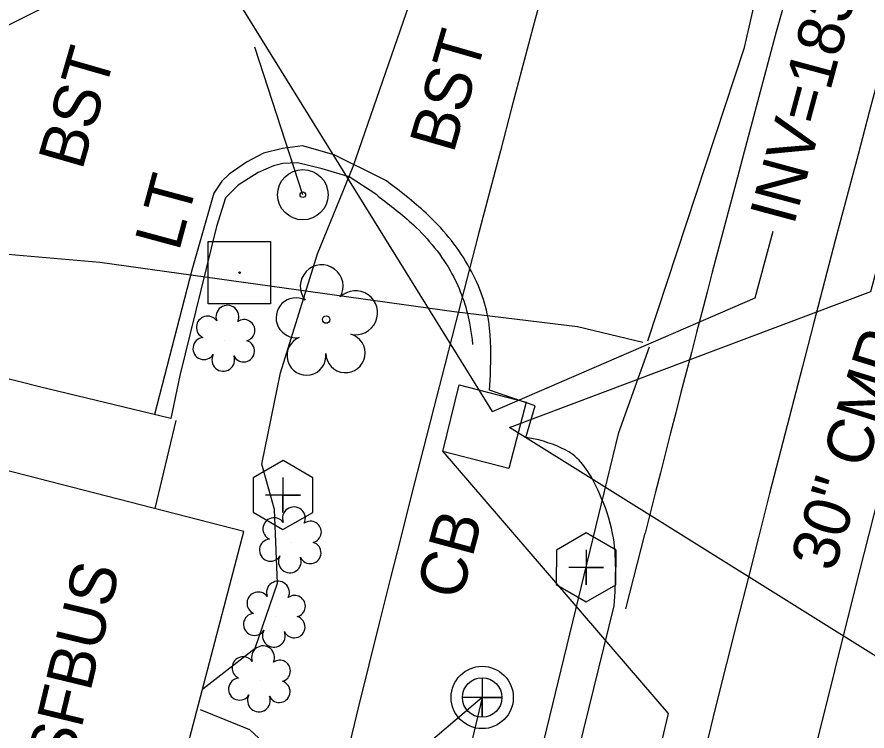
# Model space of a CAD drawing. Extents: x 553786 to 558838, y 502329 to 507342.
# Drawn here: x 557189.1 to 557262.7, y 505929.1 to 505990.8 of the extents above; entities that cross this region are included whole.
import ezdxf

# ---------------------------------------------------------------- set-up
doc = ezdxf.new("R2010")
doc.units = 0
for name, color, linetype in [('Exist Building Text', 7, 'Continuous'), ('Exist Other Culture Gate', 7, 'Continuous'), ('Exist Other Culture Located Object CELL', 7, 'Continuous'), ('Exist Roads EOP Text', 7, 'Continuous'), ('Exist Structure Minor Catch Basin', 7, 'Continuous'), ('Exist Structure Minor Catch Basin Leader', 7, 'Continuous'), ('Exist Structure Minor Catch Basin Text', 7, 'Continuous'), ('Exist Structure Minor Pipes CMP 18 Inch', 7, 'Continuous'), ('Exist Structure Minor Pipes CMP 18 Inch Invert', 7, 'Continuous'), ('Exist Structure Minor Pipes CMP 18 Inch Leader', 7, 'Continuous'), ('Exist Structure Minor Pipes CMP 30 Inch', 7, 'Continuous'), ('Exist Structure Minor Pipes CMP 30 Inch Leader', 7, 'Continuous'), ('Exist Structure Minor Pipes CMP 30 Inch Text', 7, 'Continuous'), ('Exist Utilities Other Pole Text', 7, 'Continuous'), ('Exist Utilities Other Pole With Base CELL', 7, 'Continuous'), ('Exist Utilities Sanitary Sewer Manhole Leader', 7, 'Continuous'), ('Exist Utilities Sanitary Sewer UG Line', 7, 'Continuous'), ('Exist Vegetation Shrub CELL', 7, 'Continuous'), ('Exist Vegetation Tree CELL', 7, 'Continuous'), ('Exist Vertical Profile Ground Line', 7, 'Continuous'), ('Prop Drainage Structure Catch Basin Grate 840 03F Label', 7, 'Continuous'), ('Prop Drainage Structure Headwall CELL', 7, 'Continuous'), ('Prop Drainage Structure Pipe Alternate 24in', 7, 'Continuous'), ('Prop Drainage Structure Pipe Alternate 36in', 7, 'Continuous'), ('Prop Drainage Structure Pipe RCP 15in Class III Label', 7, 'Continuous'), ('Prop Drainage Structure Pipe RCP 30in Class III Label', 7, 'Continuous'), ('Prop Drainage Structure Plot Symbol 50 Scale', 7, 'Continuous'), ('Prop Drainage Structure Tops and Inverts LABEL', 7, 'Continuous'), ('Prop Earthen Structure Tail Ditch Label', 7, 'Continuous'), ('Prop Erosion Rip Rap Pad at Outlet Label', 7, 'Continuous'), ('Prop Erosion Rip Rap Pad Outlet for Jurisdictional Stream CELL', 7, 'Continuous'), ('Sheet Layout Plan Border', 7, 'Continuous')]:
    doc.layers.add(name, color=color, linetype=linetype)

# ---------------------------------------------------------------- blocks, each defined once
blk = doc.blocks.new('EXIST UTILITIES SANITARY SEWER MANHOLE')
at = {"layer": 'Prop Drainage Structure Catch Basin Grate 840 03F Label'}
blk.add_lwpolyline([(0, 0.03425), (0, -0.03425), (0, 0), (0.03425, 0), (-0.03425, 0)], dxfattribs=at)
for radius in [0.05389, 0.03425]:
    blk.add_circle((0, 0), radius, dxfattribs=at)
blk = doc.blocks.new('EXIST UTILITIES SANITARY SEWER CLEAN-OUT')
at = {"layer": 'Prop Drainage Structure Pipe RCP 30in Class III Label'}
blk.add_line((0, 0), (0, 0), dxfattribs=at)
blk.add_lwpolyline([(-0.0516, 0.0299), (-0.0517, -0.0297), (-0.0001, -0.0596), (0.0516, -0.0299), (0.0517, 0.0297), (0.0001, 0.0596)], close=True, dxfattribs=at)
blk.add_lwpolyline([(0, 0.0302), (0, -0.0302), (0, 0), (0.0302, 0), (-0.0302, 0)], dxfattribs=at)

msp = doc.modelspace()

# ---------------------------------------------------------------- linework, layer by layer
at = {"layer": 'Exist Other Culture Gate'}
msp.add_line((557213.842, 505975.42), (557209.675, 505988.169), dxfattribs=at)
at = {"layer": 'Exist Other Culture Located Object CELL'}
for radius in [2.18, 0.24]:
    msp.add_circle((557213.842, 505975.42), radius, dxfattribs=at)
at = {"layer": 'Exist Structure Minor Catch Basin'}
msp.add_lwpolyline([(557233.159, 505957.483), (557231.671, 505951.754), (557225.947, 505953.206), (557227.38, 505958.989), (557233.159, 505957.483)], dxfattribs=at)
at = {"layer": 'Exist Structure Minor Catch Basin Leader'}
msp.add_lwpolyline([(557225.947, 505953.206), (557245.466, 505930.566), (557244.055, 505924.734)], dxfattribs=at)
at = {"layer": 'Exist Structure Minor Pipes CMP 18 Inch'}
msp.add_line((557230.256, 505956.677), (557125.747, 506125.209), dxfattribs=at)
at = {"layer": 'Exist Structure Minor Pipes CMP 18 Inch Leader'}
msp.add_lwpolyline([(557231.726, 505955.296), (557262.978, 505967.048), (557264.541, 505972.841)], dxfattribs=at)
at = {"layer": 'Exist Structure Minor Pipes CMP 30 Inch'}
msp.add_line((557275.986, 505927.65), (557231.726, 505955.296), dxfattribs=at)
at = {"layer": 'Exist Structure Minor Pipes CMP 30 Inch Leader'}
msp.add_lwpolyline([(557230.256, 505956.677), (557252.971, 505966.493), (557254.534, 505972.286)], dxfattribs=at)
at = {"layer": 'Exist Utilities Other Pole With Base CELL'}
msp.add_line((557208.37, 505968.688), (557208.37, 505968.688), dxfattribs=at)
msp.add_lwpolyline([(557205.645, 505971.388), (557211.045, 505971.388), (557211.045, 505965.988), (557205.645, 505965.988), (557205.645, 505971.388)], dxfattribs=at)
msp.add_circle((557208.37, 505968.688), 0.0707, dxfattribs=at)
at = {"layer": 'Exist Utilities Sanitary Sewer Manhole Leader'}
msp.add_lwpolyline([(557229.36, 505931.95), (557196.248, 505903.75), (557194.838, 505897.918)], dxfattribs=at)
at = {"layer": 'Exist Utilities Sanitary Sewer UG Line'}
msp.add_line((557229.36, 505931.95), (557183.557, 505741.965), dxfattribs=at)
at = {"layer": 'Exist Vegetation Shrub CELL'}
for p, q in [((557207.084, 505962.83), (557207.084, 505962.83)), ((557212.84, 505945.394), (557212.84, 505945.394)), ((557211.459, 505938.974), (557211.459, 505938.974)), ((557210.166, 505933.381), (557210.166, 505933.381))]:
    msp.add_line(p, q, dxfattribs=at)
for centre, radius, start, end in [((557207.313, 505964.87), 0.99, 334.83907, 200.47174), ((557205.601, 505963.956), 0.968, 35.89076, 245.42165), ((557208.756, 505963.698), 0.929, 284.45672, 126.08612), ((557205.284, 505962.125), 0.955, 95.10992, 327.95341), ((557208.721, 505961.901), 0.937, 204.99133, 73.46012), ((557206.956, 505961.146), 0.984, 151.27966, 21.38702), ((557213.069, 505947.435), 0.99, 334.83907, 200.47174), ((557211.358, 505946.521), 0.968, 35.89076, 245.42165), ((557214.513, 505946.263), 0.929, 284.45672, 126.08612), ((557211.04, 505944.69), 0.955, 95.10992, 327.95341), ((557214.478, 505944.465), 0.937, 204.99133, 73.46012), ((557212.712, 505943.711), 0.984, 151.27966, 21.38702), ((557211.688, 505941.014), 0.99, 334.83907, 200.47174), ((557209.977, 505940.101), 0.968, 35.89076, 245.42165), ((557213.131, 505939.843), 0.929, 284.45672, 126.08612), ((557209.659, 505938.269), 0.955, 95.10992, 327.95341), ((557213.096, 505938.045), 0.937, 204.99133, 73.46012), ((557211.331, 505937.29), 0.984, 151.27966, 21.38702), ((557210.395, 505935.421), 0.99, 334.83907, 200.47174), ((557208.684, 505934.507), 0.968, 35.89076, 245.42165), ((557211.838, 505934.249), 0.929, 284.45672, 126.08612), ((557208.366, 505932.676), 0.955, 95.10992, 327.95341), ((557211.803, 505932.452), 0.937, 204.99133, 73.46012), ((557210.038, 505931.697), 0.984, 151.27966, 21.38702)]:
    msp.add_arc(centre, radius, start, end, dxfattribs=at)
at = {"layer": 'Exist Vegetation Tree CELL'}
msp.add_line((557215.859, 505964.63), (557215.859, 505964.63), dxfattribs=at)
msp.add_circle((557215.859, 505964.63), 0.326, dxfattribs=at)
for centre, radius, start, end in [((557215.474, 505967.503), 1.856, 330.16508, 219.71335), ((557218.408, 505965.218), 1.899, 257.1011, 134.19993), ((557213.254, 505964.784), 1.727, 62.66361, 279.3457), ((557217.532, 505961.73), 1.698, 181.28216, 74.55999), ((557214.155, 505961.509), 1.689, 111.56708, 6.23104)]:
    msp.add_arc(centre, radius, start, end, dxfattribs=at)
at = {"layer": 'Exist Vertical Profile Ground Line'}
msp.add_lwpolyline([(557125.813, 505880.389), (557137.151, 505884.966), (557149.225, 505888.922), (557157.527, 505893.463), (557166.277, 505895.936), (557175.837, 505897.651), (557179.108, 505898.44), (557184.534, 505901.217), (557187.248, 505904.113), (557190.9, 505906.02), (557198.221, 505906.829), (557202.346, 505910.187), (557206.171, 505913.921), (557209.304, 505918.586), (557211.555, 505923.556), (557210.783, 505927.746), (557209.264, 505929.14), (557204.992, 505930.869)], dxfattribs=at)
at = {"layer": 'Prop Drainage Structure Headwall CELL'}
msp.add_line((557241.778, 505939.606), (557243.454, 505946.147), dxfattribs=at)
msp.add_ellipse((559045.302, 505437.17), major_axis=(-404.96, -2194.336), ratio=0.838025, start_param=4.608806, end_param=4.634547, dxfattribs=at)
at = {"layer": 'Prop Drainage Structure Pipe Alternate 24in'}
for points in [[(557243.683, 505962.785), (557252.058, 505988.154), (557258.471, 506016.072), (557267.522, 506046.714), (557278.326, 506083.321), (557285.569, 506107.633), (557290.224, 506123.376), (557303.507, 506165.491), (557316.862, 506202.672), (557333.915, 506253.078)], [(557146.562, 505979.054), (557166.615, 505973.584), (557184.973, 505970.567), (557196.283, 505969.593), (557226.929, 505965.32), (557237.611, 505964.039), (557243.249, 505962.673)], [(557150.679, 505478.488), (557158.513, 505530.373), (557167.764, 505586.749), (557174.866, 505625.843), (557182.827, 505674.634), (557192.932, 505728.998), (557201.965, 505779.097), (557212.757, 505828.028), (557220.195, 505860.507), (557228.482, 505902.655), (557241.174, 505954.862), (557243.841, 505962.271)]]:
    msp.add_lwpolyline(points, dxfattribs=at)
at = {"layer": 'Prop Drainage Structure Pipe Alternate 36in'}
for p, q in [((557221.068, 505976.622), (557220.678, 505976.84)), ((557237.117, 505924.94), (557240.784, 505939.885))]:
    msp.add_line(p, q, dxfattribs=at)
for points in [[(557212.465, 505720.345), (557215.049, 505733.683), (557221.792, 505766.553), (557228.981, 505801.8), (557236.689, 505837.007), (557244.159, 505869.623), (557253.018, 505906.713), (557261.609, 505941.191), (557270.212, 505974.954), (557279.446, 506008.272), (557289.234, 506041.963), (557300.216, 506079.21), (557310.597, 506113.104), (557321.894, 506148.177), (557334.217, 506184.702)], [(557234.259, 505954.228), (557233.139, 505954.43), (557233.95, 505957.163), (557230.006, 505958.519), (557230.068, 505959.819)]]:
    msp.add_lwpolyline(points, dxfattribs=at)
for points in [[(557230.068, 505959.819), (557229.926, 505964.469), (557228.113, 505969.372), (557224.506, 505973.819), (557221.068, 505976.622)], [(557240.784, 505939.885), (557240.649, 505946.133), (557239.479, 505949.656), (557237.19, 505952.958), (557234.259, 505954.228)]]:
    msp.add_spline(points, degree=3, dxfattribs=at)
at = {"layer": 'Prop Drainage Structure Pipe RCP 15in Class III Label'}
msp.add_arc((560426.053, 505137.836), 3304.045, 158.42006, 166.904578, dxfattribs=at)
at = {"layer": 'Prop Drainage Structure Plot Symbol 50 Scale'}
for points in [[(557220.678, 505976.84), (557216.546, 505978.866), (557213.813, 505979.637), (557212.074, 505979.434), (557210.444, 505979.011), (557208.958, 505978.244)], [(557208.958, 505978.244), (557207.453, 505977.204), (557206.833, 505976.604), (557206.14, 505975.55), (557204.231, 505968.897), (557200.996, 505956.412)]]:
    msp.add_lwpolyline(points, dxfattribs=at)
at = {"layer": 'Prop Drainage Structure Tops and Inverts LABEL'}
for p, q in [((557220.23, 505975.403), (557220.348, 505975.3)), ((557228.497, 505962.891), (557228.53, 505962.459))]:
    msp.add_line(p, q, dxfattribs=at)
for points in [[(557220.23, 505975.403), (557217.841, 505976.964), (557215.502, 505977.664), (557213.376, 505978.173), (557212.116, 505978.114), (557211.301, 505977.914), (557209.964, 505977.338)], [(557209.964, 505977.338), (557208.246, 505976.244), (557207.138, 505975.14), (557206.365, 505972.673), (557203.197, 505959.786), (557202.428, 505956.066), (557191.047, 505958.818), (557180.356, 505961.518)]]:
    msp.add_lwpolyline(points, dxfattribs=at)
msp.add_spline([(557220.348, 505975.3), (557223.408, 505972.814), (557226.742, 505968.59), (557228.269, 505964.315), (557228.497, 505962.891)], degree=3, dxfattribs=at)
at = {"layer": 'Prop Earthen Structure Tail Ditch Label'}
msp.add_line((557201.07, 505948.285), (557202.874, 505955.888), dxfattribs=at)
at = {"layer": 'Prop Erosion Rip Rap Pad at Outlet Label'}
for points in [[(557150.816, 505964.045), (557165.183, 505977.566), (557170.611, 505980.928), (557178.703, 505985.273), (557194.219, 505993.059), (557207.714, 505999.507), (557216.894, 506002.597), (557221.633, 506005.816), (557224.885, 506010.735), (557227.466, 506015.336), (557230.989, 506022.844), (557233.254, 506025.369), (557244.557, 506031.452), (557252.528, 506035.637), (557259.645, 506039.819)], [(557205.185, 505932.71), (557209.727, 505936.202), (557211.642, 505941.842), (557211.394, 505948.204), (557210.293, 505952.119), (557211.897, 505960.03), (557215.114, 505970.321), (557218.193, 505977.87), (557224.078, 505994.878), (557226.597, 506010.023), (557228.077, 506015.052), (557231.492, 506022.46), (557233.556, 506025.113), (557246.608, 506031.307), (557253.079, 506034.929), (557259.645, 506039.819)]]:
    msp.add_lwpolyline(points, dxfattribs=at)
at = {"layer": 'Prop Erosion Rip Rap Pad Outlet for Jurisdictional Stream CELL'}
msp.add_lwpolyline([(557208.738, 505946.316), (557179.01, 505953.949), (557170.293, 505920.764), (557199.979, 505912.872)], close=True, dxfattribs=at)
at = {"layer": 'Sheet Layout Plan Border'}
msp.add_arc((560426.053, 505137.836), 3274.045, 158.42006, 166.904578, dxfattribs=at)

# ---------------------------------------------------------------- block references
at = {"layer": 'Prop Drainage Structure Catch Basin Grate 840 03F Label', "xscale": 50, "yscale": 50}
msp.add_blockref('EXIST UTILITIES SANITARY SEWER MANHOLE', (557229.36, 505931.95), dxfattribs=at)
at = {"layer": 'Prop Drainage Structure Pipe RCP 30in Class III Label', "xscale": 50, "yscale": 50}
for p in [(557212.123, 505949.449), (557238.359, 505943.199)]:
    msp.add_blockref('EXIST UTILITIES SANITARY SEWER CLEAN-OUT', p, dxfattribs=at)

# ---------------------------------------------------------------- texts
at = {"layer": 'Exist Building Text'}
msp.add_text('1SFBUS', height=4, rotation=76.39969, dxfattribs=at).set_placement((557193.134, 505922.84))
at = {"layer": 'Exist Roads EOP Text'}
for p in [(557226.863, 505978.907), (557194.731, 505977.451)]:
    msp.add_text('BST', height=4, rotation=73.90326, dxfattribs=at).set_placement(p)
at = {"layer": 'Exist Structure Minor Catch Basin Text'}
msp.add_text('CB', height=4, rotation=74.89973, dxfattribs=at).set_placement((557227.495, 505940.244))
at = {"layer": 'Exist Structure Minor Pipes CMP 18 Inch Invert'}
msp.add_text("INV=1830.03'", height=4, rotation=74.89973, dxfattribs=at).set_placement((557256.325, 505972.682))
at = {"layer": 'Exist Structure Minor Pipes CMP 30 Inch Text'}
msp.add_text('30" CMP', height=4, rotation=72.66232, dxfattribs=at).set_placement((557259.782, 505942.706))
at = {"layer": 'Exist Utilities Other Pole Text'}
msp.add_text('LT', height=4, rotation=74.89973, dxfattribs=at).set_placement((557203.117, 505970.443))

doc.saveas('drawing.dxf')
